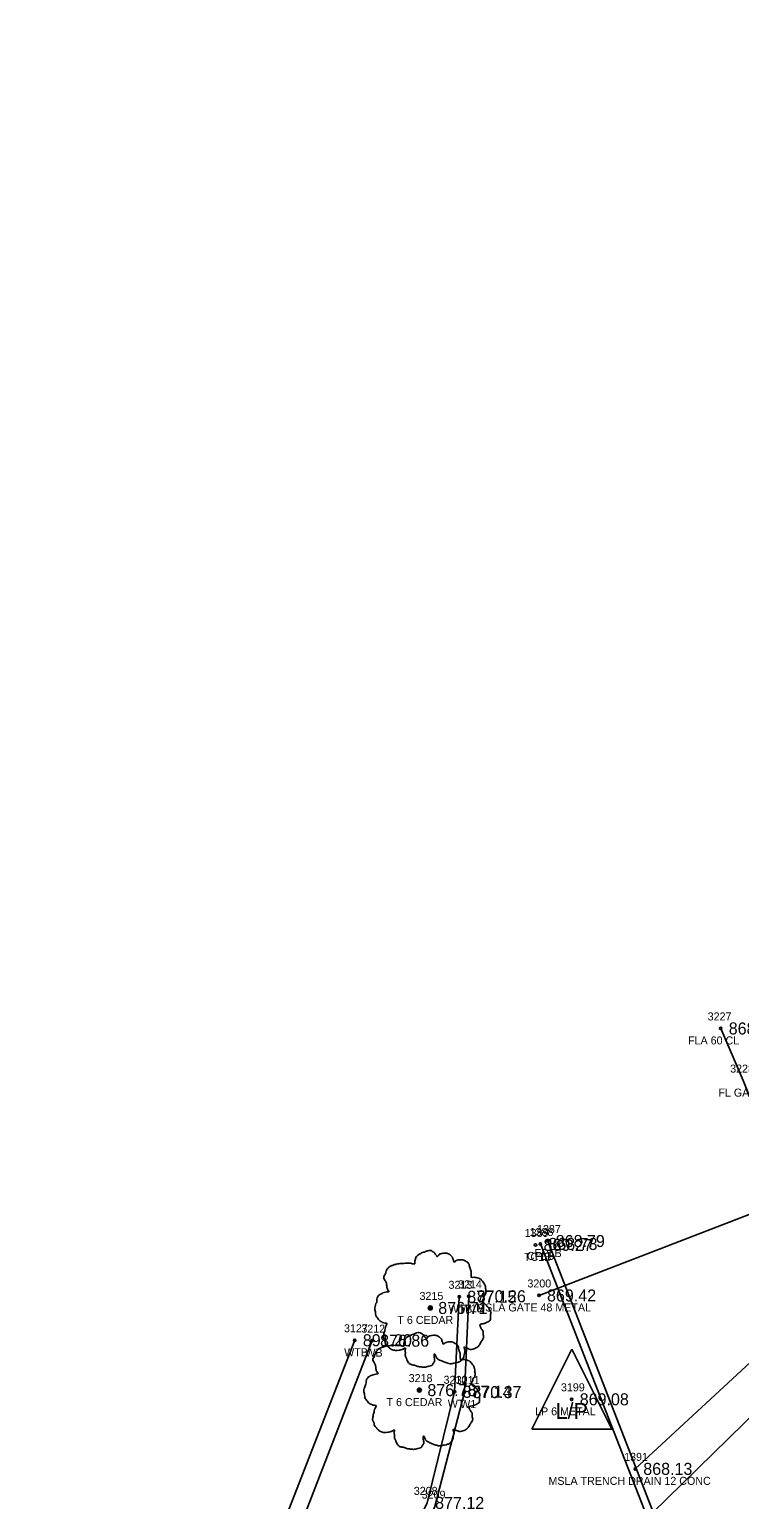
# Model space of a CAD drawing. Extents: x 1622501 to 1626664, y 1117816 to 1121579.
# Drawn here: x 1623778.1 to 1623866.8, y 1119246.3 to 1119430.1 of the extents above; entities that cross this region are included whole.
import ezdxf

# ---------------------------------------------------------------- set-up
doc = ezdxf.new("R2010")
doc.units = 0
for name, color, linetype in [('RD_EX_BldgApp', 7, 'Continuous'), ('RD_EX_Conc', 7, 'Continuous'), ('RD_EX_Conc_txCode', 7, 'Continuous'), ('RD_EX_DR_Pipe', 7, 'Continuous'), ('RD_EX_Fence_Other', 7, 'Continuous'), ('RD_EX_Fence_Other_txCode', 7, 'Continuous'), ('RD_EX_Misc', 7, 'Continuous'), ('RD_EX_Misc_txCode', 7, 'Continuous'), ('RD_EX_Road', 7, 'Continuous'), ('RD_EX_Road_txCode', 7, 'Continuous'), ('RD_EX_TX_Conc_ELEV', 7, 'Continuous'), ('RD_EX_TX_Fence_Other_ELEV', 7, 'Continuous'), ('RD_EX_TX_Misc_ELEV', 7, 'Continuous'), ('RD_EX_TX_Road_ELEV', 7, 'Continuous'), ('RD_EX_TX_UT_ELEV', 7, 'Continuous'), ('RD_EX_TX_VEG_ELEV', 7, 'Continuous'), ('RD_EX_UT', 7, 'Continuous'), ('RD_EX_UT_txCode', 7, 'Continuous'), ('RD_EX_VEG', 7, 'Continuous'), ('RD_EX_VEG_txCode', 7, 'Continuous'), ('RD_SMD_Locator', 7, 'Continuous')]:
    doc.layers.add(name, color=color, linetype=linetype)

msp = doc.modelspace()

# ---------------------------------------------------------------- linework, layer by layer
at = {"layer": 'RD_EX_BldgApp'}
for points in [[(1623812.89, 1119220.06), (1623822.38, 1119231.97), (1623828.76, 1119245.47), (1623832.43, 1119259.78), (1623832.98, 1119271.76)], [(1623611.88, 1119041.63), (1623617.16, 1119021.48), (1623649.67, 1119054.03), (1623681.05, 1119086.16), (1623722.35, 1119127.81), (1623757.94, 1119164), (1623796.61, 1119203.22), (1623812.89, 1119220.06), (1623805.76, 1119227.09), (1623820.9, 1119266.21)]]:
    msp.add_lwpolyline(points, dxfattribs=at)
at = {"layer": 'RD_EX_Conc'}
msp.add_lwpolyline([(1623857.08, 1119169.91), (1623862.72, 1119176.02), (1623869.96, 1119190.51), (1623870.52, 1119200.1), (1623868.61, 1119210.16), (1623859.66, 1119233.18), (1623857.63, 1119238.21), (1623841.93, 1119278.3)], dxfattribs=at)
at = {"layer": 'RD_EX_DR_Pipe'}
msp.add_lwpolyline([(1623852.09, 1119240.9), (1623901.68, 1119289.44), (1623928.36, 1119275.93)], dxfattribs=at)
at = {"layer": 'RD_EX_Fence_Other'}
msp.add_lwpolyline([(1623864.47, 1119305.23), (1623867.28, 1119298.71), (1623872.01, 1119286.87), (1623881.85, 1119265.91), (1623912.38, 1119292.89), (1623945.47, 1119322.13), (1623989.37, 1119361.05), (1624030.89, 1119397.86), (1624061.41, 1119424.93), (1624104.3, 1119463.41), (1624135.03, 1119498.68), (1624164.28, 1119538.95), (1624168.7, 1119569.99)], dxfattribs=at)
at = {"layer": 'RD_EX_Misc'}
for p, q in [((1623841.76, 1119271.86), (1623873.44, 1119284.07)), ((1623853.79, 1119250.19), (1623876.51, 1119271.26))]:
    msp.add_line(p, q, dxfattribs=at)
for points in [[(1623812.17, 1119220.78), (1623821.36, 1119232.48), (1623827.78, 1119245.94), (1623831.21, 1119259.82), (1623831.8, 1119271.69)], [(1623612.49, 1119041.84), (1623617.78, 1119023.46), (1623650.79, 1119057.14), (1623650.63, 1119057.3), (1623678.34, 1119085.34), (1623703.43, 1119110.78), (1623703.19, 1119111), (1623719.28, 1119127.33), (1623719.05, 1119127.54), (1623738.85, 1119148.21), (1623776.59, 1119185.95), (1623789.62, 1119199.19), (1623809.92, 1119220.22), (1623803.28, 1119226.62), (1623818.74, 1119266.26)]]:
    msp.add_lwpolyline(points, dxfattribs=at)
at = {"layer": 'RD_EX_Road'}
msp.add_lwpolyline([(1623858.35, 1119238.79), (1623842.85, 1119278.66)], dxfattribs=at)
at = {"layer": 'RD_EX_UT'}
for p, q in [((1623840.85, 1119255.15), (1623845.85, 1119265.15)), ((1623845.85, 1119265.15), (1623850.85, 1119255.15)), ((1623840.85, 1119255.15), (1623850.85, 1119255.15))]:
    msp.add_line(p, q, dxfattribs=at)
at = {"layer": 'RD_EX_VEG'}
for centre, radius in [((1623828.17, 1119270.3), 0.25), ((1623828.16, 1119270.28), 0.0001), ((1623826.81, 1119260.03), 0.25), ((1623826.8, 1119260.02), 0.0001)]:
    msp.add_circle(centre, radius, dxfattribs=at)
for points in [[(1623828.31, 1119277.47), (1623828.01, 1119277.49), (1623827.68, 1119277.39), (1623827.43, 1119277.29), (1623827.21, 1119277.22), (1623826.98, 1119277.12), (1623826.68, 1119276.94), (1623826.46, 1119276.74), (1623826.33, 1119276.49), (1623826.28, 1119276.27), (1623826.23, 1119275.99), (1623826.23, 1119275.82), (1623826.11, 1119275.79), (1623825.96, 1119275.82), (1623825.71, 1119275.89), (1623825.46, 1119275.89), (1623825.21, 1119275.89), (1623824.86, 1119275.87), (1623824.51, 1119275.87), (1623824.23, 1119275.82), (1623823.91, 1119275.77), (1623823.53, 1119275.64), (1623823.18, 1119275.52), (1623822.88, 1119275.27), (1623822.63, 1119274.79), (1623822.51, 1119274.44), (1623822.36, 1119274.19), (1623822.51, 1119273.74), (1623822.68, 1119273.39), (1623822.71, 1119273.19), (1623822.78, 1119272.77), (1623822.88, 1119272.54), (1623823.01, 1119272.34), (1623822.93, 1119272.32), (1623822.56, 1119272.27), (1623822.26, 1119272.17), (1623821.83, 1119271.94), (1623821.61, 1119271.72), (1623821.51, 1119271.39), (1623821.48, 1119271.04), (1623821.38, 1119270.84), (1623821.31, 1119270.57), (1623821.28, 1119270.49), (1623821.23, 1119270.17), (1623821.33, 1119269.72), (1623821.36, 1119269.37), (1623821.48, 1119269.15), (1623821.63, 1119268.97), (1623821.81, 1119268.72), (1623822.21, 1119268.5), (1623822.53, 1119268.4), (1623822.73, 1119268.37), (1623822.56, 1119267.87), (1623822.51, 1119267.52), (1623822.38, 1119267.12), (1623822.38, 1119267.05), (1623822.33, 1119266.57), (1623822.48, 1119266.25), (1623822.56, 1119265.87), (1623822.73, 1119265.65), (1623823.01, 1119265.35), (1623823.33, 1119265.12), (1623823.83, 1119265), (1623824.23, 1119265.02), (1623824.81, 1119265.2), (1623825.06, 1119265.27), (1623825.03, 1119265.1), (1623825.06, 1119264.72), (1623825.06, 1119264.3), (1623825.21, 1119263.97), (1623825.31, 1119263.7), (1623825.46, 1119263.45), (1623825.78, 1119263.22), (1623826.18, 1119263.15), (1623826.61, 1119263), (1623827.06, 1119262.92), (1623827.56, 1119262.9), (1623828.16, 1119263.05), (1623828.43, 1119263.17), (1623828.53, 1119263.35), (1623828.73, 1119263.72), (1623828.68, 1119263.95), (1623828.71, 1119264.55), (1623828.81, 1119264.37), (1623828.98, 1119264.02), (1623829.48, 1119263.72), (1623829.88, 1119263.55), (1623830.35, 1119263.4), (1623830.65, 1119263.32), (1623831.13, 1119263.4), (1623831.5, 1119263.47), (1623831.88, 1119263.6), (1623832.18, 1119263.87), (1623832.35, 1119264.15), (1623832.4, 1119264.42), (1623832.48, 1119264.8), (1623832.53, 1119264.97)], [(1623832.53, 1119264.97), (1623832.45, 1119265.15), (1623832.4, 1119265.4), (1623832.48, 1119265.37), (1623832.65, 1119265.32), (1623832.93, 1119265.2), (1623833.15, 1119265.12), (1623833.48, 1119265.15), (1623833.75, 1119265.25), (1623834.2, 1119265.52), (1623834.48, 1119266), (1623834.75, 1119266.4), (1623834.83, 1119266.72), (1623834.78, 1119266.95), (1623834.75, 1119267.45), (1623834.55, 1119267.7), (1623834.5, 1119267.82), (1623834.4, 1119268.22), (1623834.48, 1119268.27), (1623834.75, 1119268.32), (1623835.13, 1119268.45), (1623835.4, 1119268.57), (1623835.63, 1119268.75), (1623835.7, 1119268.97), (1623835.68, 1119269.37), (1623835.73, 1119269.77), (1623835.65, 1119269.92), (1623835.55, 1119270.07), (1623835.48, 1119270.27), (1623835.33, 1119270.42), (1623835.23, 1119270.57), (1623835.13, 1119270.67), (1623835, 1119270.82), (1623834.83, 1119270.94), (1623834.68, 1119270.99), (1623834.63, 1119271.14), (1623834.78, 1119271.34), (1623834.83, 1119271.44), (1623834.85, 1119271.67), (1623835.08, 1119272.02), (1623835.13, 1119272.42), (1623835.08, 1119272.84), (1623835.03, 1119273.12), (1623834.88, 1119273.39), (1623834.68, 1119273.64), (1623834.55, 1119273.82), (1623834.38, 1119273.94), (1623834.05, 1119274.07), (1623833.8, 1119274.12), (1623833.45, 1119274.12), (1623833.25, 1119274.17), (1623833.28, 1119274.22), (1623833.28, 1119274.37), (1623833.28, 1119274.64), (1623833.2, 1119275.09), (1623833.05, 1119275.59), (1623833.05, 1119275.62), (1623832.95, 1119275.87), (1623832.73, 1119276.07), (1623832.55, 1119276.17), (1623832.35, 1119276.29), (1623832.1, 1119276.32), (1623831.8, 1119276.32), (1623831.53, 1119276.27), (1623831.33, 1119276.17), (1623831.15, 1119276.04), (1623831.08, 1119276.19), (1623830.98, 1119276.49), (1623830.93, 1119276.64), (1623830.78, 1119276.82), (1623830.55, 1119277.02), (1623830.1, 1119277.14), (1623829.48, 1119277.07), (1623829.18, 1119276.87), (1623829.03, 1119276.69), (1623828.98, 1119276.82), (1623828.78, 1119277.02), (1623828.68, 1119277.19), (1623828.51, 1119277.32), (1623828.36, 1119277.42), (1623828.26, 1119277.47)], [(1623826.94, 1119267.2), (1623826.64, 1119267.23), (1623826.32, 1119267.13), (1623826.07, 1119267.03), (1623825.84, 1119266.95), (1623825.62, 1119266.85), (1623825.32, 1119266.68), (1623825.09, 1119266.48), (1623824.97, 1119266.23), (1623824.92, 1119266), (1623824.87, 1119265.73), (1623824.87, 1119265.55), (1623824.74, 1119265.53), (1623824.59, 1119265.55), (1623824.35, 1119265.63), (1623824.1, 1119265.63), (1623823.85, 1119265.63), (1623823.5, 1119265.6), (1623823.15, 1119265.6), (1623822.87, 1119265.55), (1623822.55, 1119265.5), (1623822.17, 1119265.38), (1623821.82, 1119265.25), (1623821.52, 1119265), (1623821.27, 1119264.53), (1623821.15, 1119264.18), (1623821, 1119263.93), (1623821.15, 1119263.48), (1623821.32, 1119263.13), (1623821.35, 1119262.93), (1623821.42, 1119262.5), (1623821.52, 1119262.28), (1623821.65, 1119262.08), (1623821.57, 1119262.05), (1623821.2, 1119262), (1623820.9, 1119261.9), (1623820.47, 1119261.68), (1623820.25, 1119261.45), (1623820.15, 1119261.13), (1623820.12, 1119260.78), (1623820.02, 1119260.58), (1623819.95, 1119260.31), (1623819.92, 1119260.23), (1623819.87, 1119259.91), (1623819.97, 1119259.46), (1623820, 1119259.11), (1623820.12, 1119258.88), (1623820.27, 1119258.71), (1623820.45, 1119258.46), (1623820.85, 1119258.23), (1623821.17, 1119258.13), (1623821.37, 1119258.11), (1623821.2, 1119257.61), (1623821.15, 1119257.26), (1623821.02, 1119256.86), (1623821.02, 1119256.78), (1623820.97, 1119256.31), (1623821.12, 1119255.98), (1623821.2, 1119255.61), (1623821.37, 1119255.38), (1623821.65, 1119255.08), (1623821.97, 1119254.86), (1623822.47, 1119254.73), (1623822.87, 1119254.76), (1623823.45, 1119254.93), (1623823.7, 1119255.01), (1623823.67, 1119254.83), (1623823.7, 1119254.46), (1623823.7, 1119254.03), (1623823.85, 1119253.71), (1623823.95, 1119253.43), (1623824.1, 1119253.18), (1623824.42, 1119252.96), (1623824.82, 1119252.88), (1623825.24, 1119252.73), (1623825.69, 1119252.66), (1623826.19, 1119252.63), (1623826.79, 1119252.78), (1623827.07, 1119252.91), (1623827.17, 1119253.08), (1623827.37, 1119253.46), (1623827.32, 1119253.68), (1623827.34, 1119254.28), (1623827.44, 1119254.11), (1623827.62, 1119253.76), (1623828.12, 1119253.46), (1623828.52, 1119253.28), (1623828.99, 1119253.13), (1623829.29, 1119253.06), (1623829.77, 1119253.13), (1623830.14, 1119253.21), (1623830.52, 1119253.33), (1623830.82, 1119253.61), (1623830.99, 1119253.88), (1623831.04, 1119254.16), (1623831.12, 1119254.53), (1623831.17, 1119254.71)], [(1623831.17, 1119254.71), (1623831.09, 1119254.88), (1623831.04, 1119255.13), (1623831.12, 1119255.11), (1623831.29, 1119255.06), (1623831.57, 1119254.93), (1623831.79, 1119254.86), (1623832.12, 1119254.88), (1623832.39, 1119254.98), (1623832.84, 1119255.26), (1623833.12, 1119255.73), (1623833.39, 1119256.13), (1623833.47, 1119256.46), (1623833.42, 1119256.68), (1623833.39, 1119257.18), (1623833.19, 1119257.43), (1623833.14, 1119257.56), (1623833.04, 1119257.96), (1623833.12, 1119258.01), (1623833.39, 1119258.06), (1623833.77, 1119258.18), (1623834.04, 1119258.31), (1623834.27, 1119258.48), (1623834.34, 1119258.71), (1623834.32, 1119259.11), (1623834.37, 1119259.51), (1623834.29, 1119259.66), (1623834.19, 1119259.81), (1623834.12, 1119260.01), (1623833.97, 1119260.16), (1623833.87, 1119260.31), (1623833.77, 1119260.41), (1623833.64, 1119260.56), (1623833.47, 1119260.68), (1623833.32, 1119260.73), (1623833.27, 1119260.88), (1623833.42, 1119261.08), (1623833.47, 1119261.18), (1623833.49, 1119261.4), (1623833.72, 1119261.75), (1623833.77, 1119262.15), (1623833.72, 1119262.58), (1623833.67, 1119262.85), (1623833.52, 1119263.13), (1623833.32, 1119263.38), (1623833.19, 1119263.55), (1623833.02, 1119263.68), (1623832.69, 1119263.8), (1623832.44, 1119263.85), (1623832.09, 1119263.85), (1623831.89, 1119263.9), (1623831.92, 1119263.95), (1623831.92, 1119264.1), (1623831.92, 1119264.38), (1623831.84, 1119264.83), (1623831.69, 1119265.33), (1623831.69, 1119265.35), (1623831.59, 1119265.6), (1623831.37, 1119265.8), (1623831.19, 1119265.9), (1623830.99, 1119266.03), (1623830.74, 1119266.05), (1623830.44, 1119266.05), (1623830.17, 1119266), (1623829.97, 1119265.9), (1623829.79, 1119265.78), (1623829.72, 1119265.93), (1623829.62, 1119266.23), (1623829.57, 1119266.38), (1623829.42, 1119266.55), (1623829.19, 1119266.75), (1623828.74, 1119266.88), (1623828.12, 1119266.8), (1623827.82, 1119266.6), (1623827.67, 1119266.43), (1623827.62, 1119266.55), (1623827.42, 1119266.75), (1623827.32, 1119266.93), (1623827.14, 1119267.05), (1623826.99, 1119267.15), (1623826.89, 1119267.2)]]:
    msp.add_spline(points, degree=3, dxfattribs=at)
at = {"layer": 'RD_SMD_Locator'}
for centre in [(1623864.47, 1119305.23), (1623841.32, 1119278.18), (1623841.93, 1119278.3), (1623842.85, 1119278.66), (1623831.8, 1119271.69), (1623832.98, 1119271.76), (1623841.76, 1119271.86), (1623828.17, 1119270.3), (1623818.74, 1119266.26), (1623820.9, 1119266.21), (1623826.81, 1119260.03), (1623831.21, 1119259.82), (1623832.43, 1119259.78), (1623845.85, 1119258.88), (1623853.79, 1119250.19)]:
    msp.add_circle(centre, 0.15, dxfattribs=at)

# ---------------------------------------------------------------- texts
at = {"layer": 'RD_EX_Conc_txCode'}
for s, p in [('1389', (1623839.97, 1119279.18)), ('1388', (1623840.58, 1119279.3)), ('TC1B', (1623839.88, 1119276.18)), ('CFLB', (1623840.25, 1119276.3))]:
    msp.add_text(s, height=1, dxfattribs=at).set_placement(p)
at = {"layer": 'RD_EX_Fence_Other_txCode'}
for s, p in [('3227', (1623862.84, 1119306.23)), ('FLA 60 CL', (1623860.39, 1119303.23)), ('3228', (1623865.65, 1119299.71)), ('FL GATE', (1623864.18, 1119296.71))]:
    msp.add_text(s, height=1, dxfattribs=at).set_placement(p)
at = {"layer": 'RD_EX_Misc_txCode'}
for s, p in [('3213', (1623830.45, 1119272.69)), ('3214', (1623831.64, 1119272.76)), ('3200', (1623840.31, 1119272.86)), ('WTB', (1623830.46, 1119269.69)), ('W1B', (1623831.98, 1119269.76)), ('MSLA GATE 48 METAL', (1623833.92, 1119269.86)), ('3127', (1623817.39, 1119267.26)), ('3212', (1623819.55, 1119267.21)), ('WTB', (1623817.41, 1119264.26)), ('WB', (1623820.06, 1119264.21)), ('3210', (1623829.83, 1119260.82)), ('3211', (1623831.37, 1119260.78)), ('WT', (1623830.36, 1119257.82)), ('W1', (1623831.9, 1119257.78)), ('1391', (1623852.4, 1119251.19)), ('MSLA TRENCH DRAIN 12 CONC', (1623842.94, 1119248.19)), ('3208', (1623826.11, 1119246.94)), ('3209', (1623827.1, 1119246.47))]:
    msp.add_text(s, height=1, dxfattribs=at).set_placement(p)
at = {"layer": 'RD_EX_Road_txCode'}
for s, p in [('1387', (1623841.51, 1119279.66)), ('EPLB', (1623841.18, 1119276.66))]:
    msp.add_text(s, height=1, dxfattribs=at).set_placement(p)
at = {"layer": 'RD_EX_TX_Conc_ELEV'}
for s, p in [('869.27', (1623842.32, 1119277.43)), ('868.78', (1623842.93, 1119277.55))]:
    msp.add_text(s, height=1.5, dxfattribs=at).set_placement(p)
at = {"layer": 'RD_EX_TX_Fence_Other_ELEV'}
msp.add_text('868.02', height=1.5, dxfattribs=at).set_placement((1623865.47, 1119304.48))
at = {"layer": 'RD_EX_TX_Misc_ELEV'}
for s, p in [('877.15', (1623832.8, 1119270.94)), ('870.26', (1623833.98, 1119271.01)), ('869.42', (1623842.76, 1119271.11)), ('891.20', (1623819.74, 1119265.51)), ('876.86', (1623821.9, 1119265.46)), ('877.14', (1623832.21, 1119259.07)), ('870.37', (1623833.43, 1119259.03)), ('868.13', (1623854.79, 1119249.44)), ('877.12', (1623828.78, 1119245.19))]:
    msp.add_text(s, height=1.5, dxfattribs=at).set_placement(p)
at = {"layer": 'RD_EX_TX_Road_ELEV'}
msp.add_text('868.79', height=1.5, dxfattribs=at).set_placement((1623843.85, 1119277.91))
at = {"layer": 'RD_EX_TX_UT_ELEV'}
msp.add_text('869.08', height=1.5, dxfattribs=at).set_placement((1623846.85, 1119258.13))
at = {"layer": 'RD_EX_TX_VEG_ELEV'}
for s, p in [('876.71', (1623829.17, 1119269.55)), ('876.78', (1623827.81, 1119259.28))]:
    msp.add_text(s, height=1.5, dxfattribs=at).set_placement(p)
at = {"layer": 'RD_EX_UT'}
msp.add_text('L/P', height=2, dxfattribs=at).set_placement((1623843.84, 1119256.43))
at = {"layer": 'RD_EX_UT_txCode'}
for s, p in [('3199', (1623844.5, 1119259.88)), ('LP 6 METAL', (1623841.27, 1119256.88))]:
    msp.add_text(s, height=1, dxfattribs=at).set_placement(p)
at = {"layer": 'RD_EX_VEG_txCode'}
for s, p in [('3215', (1623826.83, 1119271.3)), ('T 6 CEDAR', (1623824.06, 1119268.3)), ('3218', (1623825.47, 1119261.03)), ('T 6 CEDAR', (1623822.7, 1119258.03))]:
    msp.add_text(s, height=1, dxfattribs=at).set_placement(p)

doc.saveas('drawing.dxf')
